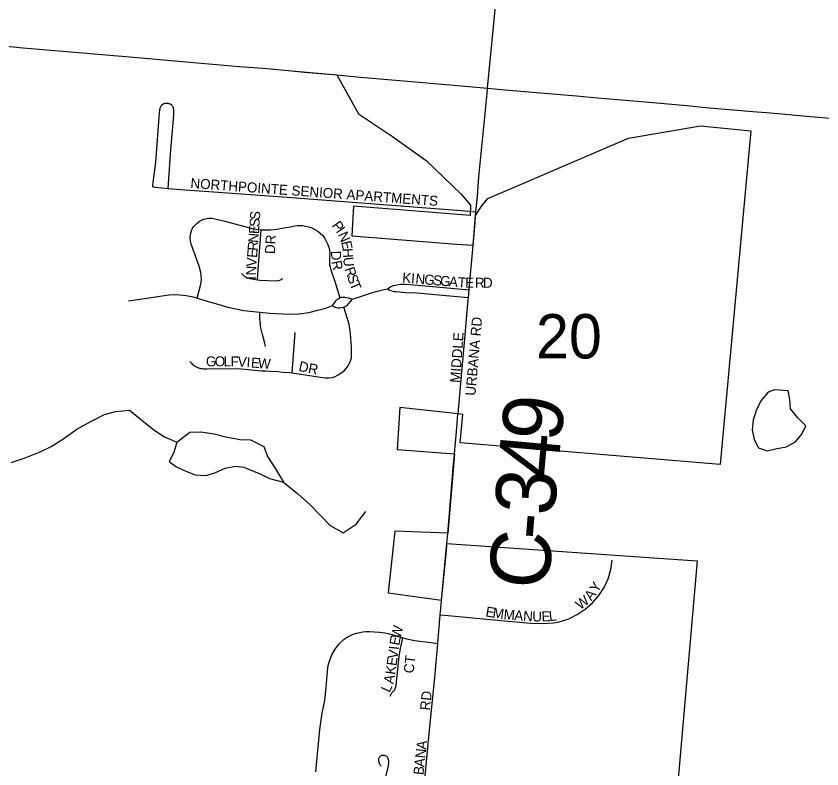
# Model space of a CAD drawing. Extents: x 1410790 to 1770854, y 566777 to 831614.
# Drawn here: x 1611667 to 1615685, y 719313 to 723064 of the extents above; entities that cross this region are included whole.
import ezdxf

# ---------------------------------------------------------------- set-up
doc = ezdxf.new("R2010")
doc.units = 0
for name, color, linetype in [('GM_X_City_Street', 7, 'Continuous'), ('GM_X_City_Street_Text', 7, 'Continuous'), ('GM_X_Corporation', 7, 'Continuous'), ('GM_X_County_Road', 7, 'Continuous'), ('GM_X_County_Road_Text', 7, 'Continuous'), ('GM_X_Minor_Lake', 7, 'Continuous'), ('GM_X_Minor_River', 7, 'Continuous'), ('GM_X_Section_Text', 7, 'Continuous'), ('GM_X_State_Route', 7, 'Continuous')]:
    doc.layers.add(name, color=color, linetype=linetype)

msp = doc.modelspace()

# ---------------------------------------------------------------- linework, layer by layer
at = {"layer": 'GM_X_City_Street'}
for points in [[(1612425.8, 722205.8), (1612438.8, 722396.9), (1612452, 722550.8), (1612453.6, 722575.7), (1612453.8, 722592), (1612453.5, 722596.2), (1612453, 722600.2), (1612452.4, 722603.7), (1612451.9, 722605.9), (1612451.1, 722608.3), (1612450, 722610.8), (1612449.1, 722612.5), (1612447.4, 722614.9), (1612445.4, 722617.3), (1612442.7, 722619.9), (1612438.6, 722623.2), (1612434.9, 722625.3), (1612431.5, 722626.9), (1612429.5, 722627.6), (1612427.2, 722628.2), (1612423.6, 722628.9), (1612418.7, 722629.3), (1612415.5, 722629.2), (1612410.5, 722628.8), (1612408, 722628.3), (1612403, 722626.7), (1612398, 722624), (1612392.3, 722619.2), (1612389.7, 722615.9), (1612385.9, 722610), (1612384.6, 722607.2), (1612383.4, 722603.4), (1612381.2, 722594.7), (1612379.5, 722583.4), (1612361.6, 722334.6), (1612348.9, 722235.5), (1612347.7, 722222), (1612347.5, 722220.2), (1612347.5, 722219.1), (1612347.5, 722218.3), (1612347.5, 722217.6), (1612347.6, 722217), (1612348.1, 722215.2)], [(1612348.1, 722215.2), (1612349.3, 722213.9), (1612349.5, 722213.8), (1612350.3, 722213.5), (1612351.4, 722213.2), (1612353, 722212.9), (1612355.1, 722212.7), (1612361.7, 722212), (1612425.8, 722205.8)], [(1612425.8, 722205.8), (1612486.1, 722200.8), (1612698.5, 722185.4), (1613041.9, 722160.1), (1613777.4, 722104.5), (1613907.9, 722093.9), (1613924.1, 722092.2), (1613959.9, 722088.3)], [(1612569.6, 721659.2), (1612586, 721721.5), (1612589.6, 721737.6), (1612591.1, 721753.9), (1612587.8, 721786), (1612579.9, 721818), (1612540.5, 721926.9), (1612536.6, 721942.9), (1612535, 721959.7), (1612536.3, 721975.7), (1612537.5, 721983.1), (1612541.2, 721994.9), (1612546.4, 722006.7), (1612551.8, 722014.5), (1612557.7, 722021.4), (1612569.8, 722032.9), (1612581.9, 722041.9), (1612595.3, 722049.1), (1612602.1, 722051.8), (1612617.7, 722055.9), (1612627.6, 722057.1), (1612636, 722057.1), (1612642.9, 722056.5), (1612650.6, 722055.2), (1612707.1, 722041.5), (1612850.4, 722004.7), (1612889.7, 721999.3)], [(1612889.7, 721999.3), (1612917.1, 721998.6), (1612935.9, 721999.5), (1612967, 722002.5), (1612984.4, 722005.1), (1613033.5, 722014.7), (1613057.4, 722018.8), (1613070, 722020.2), (1613079.7, 722020.7), (1613095.8, 722020.6), (1613112.3, 722017.8), (1613126.9, 722013.7), (1613141.4, 722008.6), (1613157, 722000.7), (1613170.8, 721991.8), (1613183.9, 721981.9), (1613195.6, 721970.3), (1613206.4, 721956.6), (1613213.8, 721943), (1613219.8, 721929.3), (1613226.4, 721912.7), (1613230.1, 721896.7), (1613230.9, 721881.2), (1613230.2, 721863.8), (1613229.2, 721847.5), (1613229, 721840), (1613229.4, 721833.7), (1613230.3, 721823.4), (1613232.7, 721812.4), (1613235.7, 721800.3), (1613257.4, 721736.6), (1613281.7, 721660.7)], [(1612871, 721750.3), (1612874.5, 721799.4), (1612889.7, 721999.3)], [(1613926, 721700.5), (1613931.2, 721759.7), (1613944, 721901.7), (1613944.3, 721905.4), (1613945.6, 721920.6)], [(1612791.3, 721782.1), (1612802.9, 721770.2), (1612817.1, 721761.3), (1612832.8, 721755.9), (1612871, 721750.3)], [(1612871, 721750.3), (1612882.5, 721748.7), (1612966.2, 721745.5), (1612974.4, 721746.5), (1612982.6, 721748.6), (1612997.6, 721756)], [(1613518.6, 721705), (1613534.1, 721714.8), (1613548, 721721), (1613559.1, 721724.1), (1613572, 721726.8), (1613584, 721727.7), (1613605.4, 721728.1), (1613632.1, 721726.9), (1613908.6, 721702), (1613926, 721700.5)], [(1613342.7, 721653), (1613364, 721660.2), (1613438.9, 721685.5), (1613474.5, 721695.7), (1613501.7, 721701.9), (1613518.6, 721705)], [(1613518.6, 721705), (1613529.3, 721698.8), (1613540.3, 721694.6), (1613552.8, 721692.3), (1613561.5, 721691.6), (1613609.7, 721687.6), (1613665.5, 721684.4), (1613902, 721663.4), (1613922.6, 721661.6)], [(1613922.6, 721661.6), (1613926, 721700.5)], [(1612227.8, 721644.6), (1612352.9, 721664.1), (1612405, 721672.2), (1612430, 721675.4), (1612457.3, 721676.1), (1612483.9, 721675.8), (1612515.3, 721671.3), (1612550.5, 721664.9), (1612569.6, 721659.2)], [(1612569.6, 721659.2), (1612722.3, 721613.4), (1612802.3, 721597.6), (1612882.2, 721589.3)], [(1613244.1, 721621.3), (1613255.4, 721637), (1613263, 721646.7), (1613269.3, 721653), (1613275.4, 721657.3), (1613281.7, 721660.7)], [(1613281.7, 721660.7), (1613289.7, 721662.8), (1613294.5, 721663.3), (1613301.1, 721663.6), (1613308.1, 721663.3), (1613322, 721660.9), (1613333.4, 721656.9), (1613342.7, 721653)], [(1613301.8, 721614.3), (1613311, 721618.1), (1613318.1, 721622.8), (1613326.8, 721631.3), (1613336.3, 721643), (1613342.7, 721653)], [(1613870.3, 721082), (1613870.4, 721082.4), (1613878.9, 721177.3), (1613901, 721419.9), (1613919.8, 721630.2), (1613922.6, 721661.6)], [(1612882.2, 721589.3), (1612932.1, 721584.1), (1613029.7, 721578.1), (1613078.5, 721579.9), (1613126.9, 721586.7), (1613172.1, 721598.2), (1613210.9, 721609.6), (1613244.1, 721621.3)], [(1613043.1, 721285.9), (1613193.9, 721262.9), (1613210.5, 721261.5), (1613226.6, 721261.4), (1613242.9, 721263.9), (1613258.6, 721268.7), (1613273.4, 721275.9), (1613300.5, 721294.4), (1613311.7, 721306.4), (1613322.5, 721320.8), (1613330.1, 721334.3), (1613335.1, 721345.9), (1613338.6, 721361), (1613339.6, 721374), (1613339.6, 721386.5), (1613338.6, 721416.7), (1613336.6, 721455.4), (1613334.1, 721485), (1613331.6, 721504.6), (1613329.7, 721516.3), (1613327.2, 721528.9), (1613319.5, 721555.9), (1613301.8, 721614.3)], [(1613244.1, 721621.3), (1613253.3, 721616), (1613262.8, 721612.6), (1613272.5, 721611), (1613280.4, 721610.9), (1613289.8, 721611.6), (1613298.1, 721613.3), (1613301.8, 721614.3)], [(1612911.2, 721417.8), (1612904.8, 721441.8), (1612894.8, 721476.8), (1612890.5, 721497.8), (1612887.8, 721510.6), (1612886.3, 721520.7), (1612884.9, 721530.3), (1612883.8, 721542), (1612882.8, 721555.4), (1612882.2, 721589.3)], [(1613043.1, 721285.9), (1613057.6, 721487.9)], [(1612532.6, 721343.6), (1612536.6, 721339), (1612540.8, 721334.6), (1612545.3, 721330.5), (1612550.1, 721326.7), (1612555, 721323.2), (1612560.1, 721319.9), (1612565.4, 721317), (1612571, 721314.4), (1612576.6, 721312.1), (1612582.6, 721310.2), (1612588.8, 721308.7), (1612595, 721307.5), (1612601.3, 721306.7), (1612607.6, 721306.2), (1612613.9, 721306.1), (1612620.3, 721306.3), (1612772.4, 721307.5), (1612892.4, 721297.2), (1612910.6, 721296.2), (1612935.6, 721295.1), (1612972.4, 721292.6), (1612997, 721290), (1613031.2, 721287.7), (1613043.1, 721285.9)], [(1613782.1, 720080.7), (1613821.4, 720077.1), (1614084.2, 720052.6), (1614231.9, 720039.9), (1614296.8, 720037.2), (1614345, 720040.8), (1614367.5, 720044), (1614392.1, 720050.4), (1614422.2, 720060.5), (1614465.1, 720082.3), (1614504.9, 720109.1), (1614541.1, 720141.1), (1614572.4, 720177.4), (1614598.8, 720217.7), (1614619.8, 720260.9), (1614633, 720306.8), (1614639.8, 720352.9)], [(1613782.1, 720080.7), (1613785.1, 720114.3), (1613788.2, 720149.3)], [(1613769.3, 719938.6), (1613782.1, 720080.7)], [(1613161.7, 719298), (1613181.5, 719510), (1613193, 719591.4), (1613198.4, 719614.8), (1613203.4, 719638.8), (1613205.9, 719653.9), (1613208.4, 719670.5), (1613213.2, 719719.6), (1613219.6, 719798.1), (1613222, 719817.7), (1613225.4, 719834.7), (1613229.1, 719850.3), (1613240.9, 719881.6), (1613257.6, 719910.6), (1613278.3, 719937), (1613303.4, 719959.4), (1613317.7, 719969), (1613331.8, 719977), (1613347.3, 719984), (1613363.5, 719989.4), (1613380.1, 719992.7), (1613396, 719995.5), (1613410.9, 719997.3), (1613429.4, 719998), (1613478.8, 719995), (1613504.9, 719990.6), (1613527.7, 719985.6), (1613558.4, 719977.5), (1613594.8, 719967)], [(1613531.3, 719675.2), (1613538.5, 719689.5), (1613540.4, 719692.2), (1613541.9, 719694.1), (1613544.4, 719696.4), (1613550.7, 719701.9), (1613553.4, 719705.2), (1613554.8, 719707.8), (1613557.5, 719713.8), (1613559.8, 719721.9), (1613561.2, 719729.9), (1613576.2, 719873.7), (1613583.7, 719915.4), (1613587, 719928.5), (1613594.8, 719967)], [(1613594.8, 719967), (1613606.5, 719963.8), (1613654.1, 719953.8), (1613735, 719943.1), (1613769.3, 719938.6)], [(1613681.8, 719028.6), (1613705.2, 719260.7), (1613728.9, 719506.9), (1613754, 719769.4), (1613769.3, 719938.6)], [(1613500.3, 719235), (1613520.5, 719313.7), (1613522.1, 719321.3), (1613523.6, 719329.8), (1613524.2, 719334), (1613524.7, 719338.6), (1613525, 719342.8), (1613525.2, 719349.2), (1613524.8, 719354), (1613524.1, 719358.3), (1613523.2, 719362.1), (1613521.1, 719366.8), (1613519.4, 719369.5), (1613517, 719372.8), (1613514.6, 719375.4), (1613512, 719377.5), (1613508.6, 719379.2), (1613506.7, 719379.9), (1613504.8, 719380.4), (1613500.9, 719380.9), (1613498.2, 719380.8), (1613495.7, 719380.7), (1613492.9, 719380.3), (1613489.5, 719379.3), (1613487, 719378.4), (1613483.6, 719376.5), (1613481, 719374.4), (1613479, 719372.2), (1613477.2, 719369.8), (1613475.6, 719366.7), (1613474.7, 719363.7), (1613474.1, 719359.6), (1613474.3, 719356.1), (1613474.7, 719351.5), (1613475.3, 719348.6), (1613476.7, 719344.1), (1613478, 719340.5), (1613480, 719336.1), (1613485.2, 719326.5)]]:
    msp.add_lwpolyline(points, dxfattribs=at)
at = {"layer": 'GM_X_Corporation'}
msp.add_lwpolyline([(1611507.8, 722925.3), (1611703, 722906.4), (1611900.1, 722888.7), (1612272.8, 722857.1), (1612552, 722833.1), (1612780.1, 722813.5), (1612897.6, 722804), (1613042.2, 722790.8), (1613266.5, 722770.6), (1613374, 722577.5), (1613543.7, 722463.6), (1613712.4, 722343.7), (1613886.6, 722176), (1613933.1, 722122.4), (1613930.2, 722071.3), (1613348.6, 722117), (1613341.4, 721969.7), (1613862.1, 721928.5), (1613945.7, 721921.9), (1613958.4, 722070.9), (1613989, 722118.5), (1614018.6, 722155.9), (1614720.7, 722455.5), (1615079.5, 722516.5), (1615330.5, 722493.1), (1615177.7, 720830), (1613881.9, 720938.6), (1613895.1, 721079.2), (1613870.4, 721082.4), (1613580, 721114.3), (1613566.4, 720905.3), (1613853.4, 720883.8), (1613819.6, 720487.1), (1613555.5, 720498.3), (1613521.8, 720190.4), (1613788.6, 720153.7), (1613815.1, 720435.8), (1615062.1, 720350.8), (1614887.4, 718330.9)], dxfattribs=at)
at = {"layer": 'GM_X_County_Road'}
for points in [[(1614017.9, 722704.2), (1614061.6, 723165), (1614080.3, 723372.6), (1614098.1, 723570.8), (1614110.7, 723696.2)], [(1613959.9, 722088.3), (1613966.9, 722166.3), (1613974.8, 722262.8), (1614015.3, 722678.3), (1614017.9, 722704.2)], [(1613945.6, 721920.6), (1613945.8, 721921.9), (1613947.1, 721937.8), (1613955.4, 722036.1), (1613958.4, 722071), (1613959.9, 722088.3)], [(1613858.1, 720939.7), (1613864.2, 721012.4), (1613870.3, 721082)], [(1613819.5, 720486.4), (1613819.6, 720487.1), (1613828.6, 720588.1), (1613834.8, 720669.4), (1613846.7, 720813.5), (1613853.4, 720883.8), (1613858.1, 720939.7)], [(1613814, 720423.1), (1613815.1, 720435.8), (1613819.5, 720486.4)], [(1613788.2, 720149.3), (1613788.6, 720153.7), (1613798.7, 720249.8), (1613809.4, 720366.4), (1613814, 720423.1)]]:
    msp.add_lwpolyline(points, dxfattribs=at)
at = {"layer": 'GM_X_Minor_Lake'}
for points in [[(1615516.4, 721197.5), (1615448.5, 721202), (1615416.5, 721190.2), (1615380.2, 721146.4), (1615357.9, 721102.5), (1615341.6, 721052.6), (1615337.2, 721002.6), (1615346.8, 720954.5), (1615368.5, 720912.3), (1615412.3, 720897.9), (1615460.3, 720909.6), (1615471.4, 720911.4)], [(1615471.4, 720911.4), (1615506.3, 720917.3), (1615552.5, 720942.9), (1615584.7, 720980.8), (1615605, 721022.7), (1615565.3, 721063), (1615527.7, 721107.3), (1615524.1, 721153.4), (1615516.4, 721197.5)], [(1612468.5, 720941.5), (1612532.8, 720991.1), (1612588.7, 720992.7), (1612654.5, 720982.2), (1612712.4, 720967.8), (1612782.2, 720955.2), (1612836.1, 720952.8), (1612901.8, 720920.3), (1612921.3, 720870.1), (1612960.8, 720807.8), (1613000.3, 720741.4)], [(1612468.5, 720941.5), (1612454.1, 720889.6), (1612429.8, 720845.7), (1612463.6, 720819.4), (1612513.3, 720797), (1612559.1, 720778.7), (1612613, 720774.3), (1612657.1, 720788), (1612709.2, 720811.6), (1612761.2, 720821.2), (1612803.1, 720816.9), (1612842.9, 720800.6), (1612886.7, 720782.3), (1612930.5, 720759.9), (1613000.3, 720741.4)]]:
    msp.add_lwpolyline(points, dxfattribs=at)
at = {"layer": 'GM_X_Minor_River'}
msp.add_lwpolyline([(1611642.8, 720839.4), (1611712.9, 720862.9), (1611787, 720892.4), (1611841.1, 720920.1), (1611899.3, 720955.7), (1611969.6, 721005.2), (1612039.8, 721044.7), (1612108, 721078.3), (1612162, 721093.9), (1612232, 721101.4), (1612285.6, 721056.9), (1612353.1, 721002.4), (1612406.8, 720968), (1612468.5, 720941.5), (1612532.8, 720991.1), (1612588.7, 720992.7), (1612654.5, 720982.2), (1612712.4, 720967.8), (1612782.2, 720955.2), (1612836.1, 720952.8), (1612901.8, 720920.3), (1612921.3, 720870.1), (1612960.8, 720807.8), (1613000.3, 720741.4), (1613069.8, 720684.9), (1613131.3, 720630.3), (1613184.8, 720575.9), (1613232.4, 720525.5), (1613298, 720489), (1613362.3, 720532.6), (1613410.7, 720596.3)], dxfattribs=at)
at = {"layer": 'GM_X_State_Route'}
for points in [[(1610949.2, 722995.7), (1610950.6, 722995.4), (1610999.9, 722988.2), (1611198.9, 722961.3), (1611507.8, 722925.3), (1611703, 722906.4), (1611900.1, 722888.7), (1612272.8, 722857.1), (1612552, 722833.1), (1612780.1, 722813.5), (1612897.6, 722804), (1613042.2, 722790.8), (1613102.9, 722785.3)], [(1613102.9, 722785.3), (1613266.5, 722770.6), (1613382.1, 722760.2), (1613638.6, 722737.7), (1613924.1, 722712.4), (1614017.9, 722704.2), (1614103.5, 722696.7), (1614361.9, 722675.2), (1614461.7, 722666.3), (1614565.9, 722657.4), (1614785.5, 722638.1), (1614785.7, 722638)], [(1614785.7, 722638), (1615010.6, 722618.1), (1615089, 722610.7), (1615123.7, 722607.6), (1615340.4, 722589.3), (1615428.8, 722581.7), (1615608.8, 722565.9), (1615784.5, 722550.7)]]:
    msp.add_lwpolyline(points, dxfattribs=at)

# ---------------------------------------------------------------- texts
at = {"layer": 'GM_X_City_Street_Text'}
for s, rotation, p in [('NORTHPOINTE SENIOR APARTMENTS', 355.8316, (1612535, 722207.7)), ('S', 85.671, (1612882.3, 722047)), ('S', 85.6516, (1612879.7, 722011.9)), ('P', 305.7823, (1613239, 722020.6)), ('E', 85.671, (1612877, 721976.8)), ('I', 304.0538, (1613259.4, 721992.4)), ('N', 85.6573, (1612873.7, 721932.9)), ('DR', 86.989, (1612957.3, 721877.5)), ('N', 293.9936, (1613270.6, 721976.2)), ('R', 85.6739, (1612870.7, 721893.5)), ('E', 282.6118, (1613287.6, 721938.5)), ('E', 85.6788, (1612868.1, 721858.4)), ('D', 270.8962, (1613237.2, 721894.5)), ('H', 273.9813, (1613295, 721906.1)), ('V', 85.8209, (1612864.9, 721814.5)), ('R', 281.1735, (1613238.9, 721841)), ('U', 274.4287, (1613298.1, 721861.8)), ('N', 88.2729, (1612863.6, 721771.1)), ('R', 288.4004, (1613304.2, 721804.9)), ('I', 89.8252, (1612863.5, 721749.5)), ('S', 287.8561, (1613316.6, 721767.4)), ('K', 355.2509, (1613590.9, 721736.9)), ('I', 355.2942, (1613634.8, 721733.2)), ('N', 355.2509, (1613656.7, 721731.4)), ('G', 355.2632, (1613700.5, 721727.8)), ('S', 355.278, (1613744.4, 721724.1)), ('G', 355.2509, (1613779.5, 721721.2)), ('A', 355.2632, (1613823.3, 721717.6)), ('T', 355.9261, (1613867.8, 721713.9)), ('E', 358.8511, (1613905.7, 721711.3)), ('T', 291.9931, (1613328.8, 721730.2)), ('R', 359.9941, (1613955.2, 721710.5)), ('D', 359.9929, (1613994.8, 721710.5)), ('URBANA RD', 85.0609, (1613956.8, 721170.9)), ('MIDDLE', 85.7667, (1613879.9, 721235.3)), ('G', 359.9563, (1612613.3, 721318.9)), ('O', 359.9563, (1612657.3, 721318.9)), ('L', 359.9572, (1612701.3, 721318.8)), ('F', 359.1804, (1612736.3, 721318.8)), ('V', 356.2165, (1612770.8, 721318.3)), ('I', 355.4034, (1612814.5, 721315.5)), ('E', 355.3771, (1612836.4, 721313.7)), ('W', 355.3718, (1612871.5, 721310.9)), ('DR', 348.1073, (1613072.8, 721296.7)), ('Y', 57.7318, (1614565.5, 720187.5)), ('A', 51.5241, (1614534.7, 720148.2)), ('W', 37.4046, (1614479.7, 720104)), ('E', 350.614, (1614005.3, 720073.6)), ('M', 351.5908, (1614040.9, 720067.7)), ('M', 354.7742, (1614096.2, 720059.6)), ('A', 355.2182, (1614149.2, 720054.8)), ('N', 355.8265, (1614193.6, 720051.1)), ('U', 359.7562, (1614241.2, 720047.7)), ('E', 2.2403, (1614287.6, 720047.6)), ('L', 5.783, (1614326.1, 720049.2)), ('W', 77.2688, (1613583.4, 719959.7)), ('E', 78.8669, (1613576.6, 719925.5)), ('I', 84.2462, (1613574.6, 719904.9)), ('V', 81.9286, (1613568.2, 719859.1)), ('CT', 83.6625, (1613648.6, 719787.5)), ('E', 81.9395, (1613563.2, 719824.3)), ('K', 82.0093, (1613557.1, 719780.7)), ('A', 78.2227, (1613547.5, 719734.1)), ('L', 65.4271, (1613529.1, 719690.5)), ('RD', 83.9934, (1613730.3, 719603.3)), ('A', 83.6607, (1613711.5, 719407.8)), ('N', 83.6477, (1613706.7, 719364.1)), ('A', 83.6695, (1613701.8, 719320.3)), ('B', 83.7215, (1613697.5, 719281))]:
    msp.add_text(s, height=50, rotation=rotation, dxfattribs=at).set_placement(p)
at = {"layer": 'GM_X_County_Road_Text'}
for s, rotation, p in [('9', 83.7483, (1614381.8, 720936.4)), ('4', 84.9507, (1614365.7, 720754)), ('3', 85.2748, (1614350.5, 720570.3)), ('-', 85.3582, (1614340.6, 720447.6)), ('C', 85.3974, (1614320.8, 720202))]:
    msp.add_text(s, height=300, rotation=rotation, dxfattribs=at).set_placement(p)
at = {"layer": 'GM_X_Section_Text'}
msp.add_text('20', height=221, rotation=0, dxfattribs=at).set_placement((1614258.9, 721358.2))

doc.saveas('drawing.dxf')
